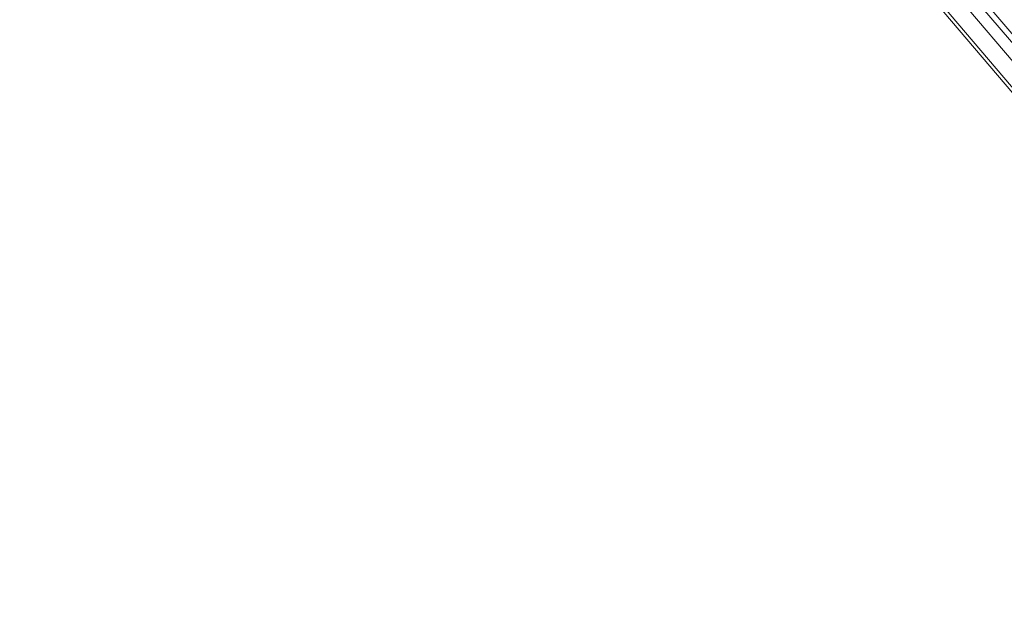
# Model space of a CAD drawing. Header units: metres. Extents: x 92810 to 93633, y 464687 to 465459.
# Tile 267 of 325: x 93319 to 93347, y 465376 to 465393. Entities that reach past the tile are written whole.
import ezdxf
from ezdxf.lldxf.tags import DXFTag

# ---------------------------------------------------------------- set-up
doc = ezdxf.new("R2010")
doc.units = ezdxf.units.M
for name, color, linetype, lineweight, transparency in [('B-OI-KL-DATA_ZIGGO BV-G', 90, 'SI_B_DATA_ZIGGO', 18, 0.4), ('B-OI-KL-ET_LS_LIANDER-G', 190, 'SI_B_ET_LS_LIANDER', 18, 0.4), ('V-WE-KL-WARMTENET-G', 80, 'KL-WARMTENET-V', 18, 0.3)]:
    doc.layers.add(name, color=color, linetype=linetype, lineweight=lineweight, transparency=transparency)
doc.styles.get("Standard").update_dxf_attribs({"font": 'isocp.shx'})
tags = doc.linetypes.add('KL-WARMTENET-V', pattern='A,3.5,[24,NLCS.SHX,S=0.5,R=0,X=0,Y=0],3.5,-1.5,["WN",Standard,S=1,R=0,X=-0.3,Y=-0.5],-3', length=11.5).pattern_tags.tags
tags[14] = DXFTag(74, 10)
doc.linetypes.add('SI_B_DATA_ZIGGO', pattern='A,5,-2,["ZIGGO",Standard,S=1.5,R=0,X=-0.51,Y=-0.75],-9', length=16)
doc.linetypes.add('SI_B_ET_LS_LIANDER', pattern='A,5,-2,["LI-LS",Standard,S=1.5,R=0,X=-0.51,Y=-0.75],-10', length=17)

msp = doc.modelspace()

# ---------------------------------------------------------------- linework, layer by layer
at = {"layer": 'B-OI-KL-DATA_ZIGGO BV-G', "flags": 128}
msp.add_lwpolyline([(93380.768, 465353.385), (93335.705, 465406.216)], dxfattribs=at)
at = {"layer": 'B-OI-KL-ET_LS_LIANDER-G'}
for p, q in [((93344.393, 465396.536), (93358.607, 465379.893)), ((93344.536, 465396.607), (93358.75, 465380.036))]:
    msp.add_line(p, q, dxfattribs=at)
at = {"layer": 'V-WE-KL-WARMTENET-G'}
for points in [[(93390.489, 465341.02), (93318.828, 465425.107)], [(93390.501, 465341.16), (93318.911, 465425.164)]]:
    msp.add_lwpolyline(points, dxfattribs=at)

doc.saveas('drawing.dxf')
